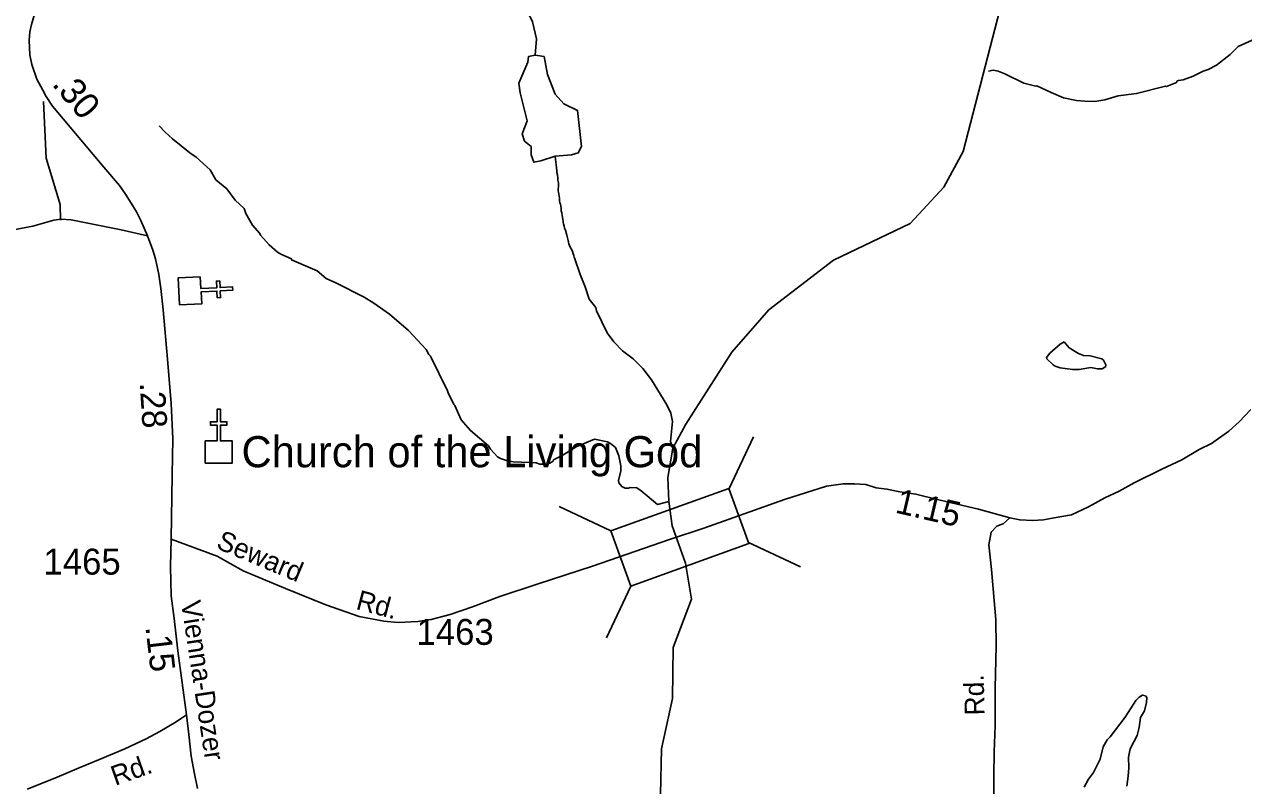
# Model space of a CAD drawing. Extents: x 1547597 to 1699558, y 810033 to 920809.
# Drawn here: x 1581049 to 1586920, y 883710 to 887377 of the extents above; entities that cross this region are included whole.
import ezdxf

# ---------------------------------------------------------------- set-up
doc = ezdxf.new("R2010")
doc.units = 0
for name, color, linetype in [('Exist Cultural Church CELL', 7, 'Continuous'), ('Exist Cultural Church Label', 7, 'Continuous'), ('Exist Hydrographic Creek Single Shore', 7, 'Continuous'), ('Exist Hydrographic Misc Water Feature', 7, 'Continuous'), ('Exist Road Non-System Type 51', 7, 'Continuous'), ('Exist Road Non-System Type 51 Label', 7, 'Continuous'), ('Exist Road Secondary Mileage Hundredths English Label', 7, 'Continuous'), ('Exist Road Secondary Structure Standard Bridge CELL', 7, 'Continuous'), ('Exist Road Secondary Type 51 Attributed', 7, 'Continuous'), ('Exist Road Secondary Type 51 Label', 7, 'Continuous'), ('Exist Road Secondary Type 51 Number Label', 7, 'Continuous')]:
    doc.layers.add(name, color=color, linetype=linetype)

msp = doc.modelspace()

# ---------------------------------------------------------------- linework, layer by layer
at = {"layer": 'Exist Cultural Church CELL'}
for points in [[(1581895.8, 886161), (1581898.8, 886104.1), (1581974.8, 886108), (1581973.2, 886140), (1581989.2, 886140.8), (1581990.8, 886108.8), (1582050.9, 886111.9), (1582051.7, 886095.9), (1581991.6, 886092.8), (1581993.2, 886060.9), (1581977.3, 886060.1), (1581975.7, 886092), (1581899.6, 886088.1), (1581902.4, 886030.6), (1581796.1, 886025.1), (1581789.5, 886155.6)], [(1581919.3, 885370.2), (1581976.2, 885370.3), (1581976.2, 885446.5), (1581944.2, 885446.5), (1581944.2, 885462.4), (1581976.2, 885462.4), (1581976.2, 885522.6), (1581992.3, 885522.6), (1581992.3, 885462.4), (1582024.3, 885462.4), (1582024.3, 885446.5), (1581992.3, 885446.5), (1581992.3, 885370.3), (1582049.9, 885370.2), (1582049.9, 885263.8), (1581919.3, 885263.8)]]:
    msp.add_lwpolyline(points, close=True, dxfattribs=at)
at = {"layer": 'Exist Hydrographic Creek Single Shore'}
msp.add_lwpolyline([(1584106.5, 883450.2), (1584116.3, 883887.3), (1584169.2, 884129.9), (1584173.1, 884375.3), (1584261.4, 884608.9), (1584232.5, 884781.9), (1584168.5, 884960.6), (1584152.5, 885079.2), (1584146.5, 885194.1), (1584171.5, 885334.7), (1584233.5, 885451.7), (1584455.5, 885798.4), (1584633.5, 886001.7), (1584945.6, 886241.5), (1585314.6, 886417.8), (1585475.5, 886591.8), (1585569.5, 886763.9), (1585746.5, 887446.4)], dxfattribs=at)
at = {"layer": 'Exist Hydrographic Misc Water Feature'}
for points in [[(1583508.9, 887227.7), (1583515.4, 887306.4), (1583495.7, 887388.5), (1583449.8, 887483.7), (1583445.1, 887549.7)], [(1585691.3, 887151.1), (1585713.7, 887155.8), (1585737.6, 887151.5), (1585769.5, 887139.1), (1585860.9, 887093.9), (1585919.7, 887079.7), (1585924.8, 887081), (1585992.4, 887048.2), (1586052.1, 887023.4), (1586115.9, 887010.6), (1586155.9, 887006.1), (1586203.9, 887005.5), (1586252, 887012.9), (1586316.2, 887032), (1586404.3, 887042.9), (1586544.4, 887078.2), (1586548.8, 887077), (1586597, 887096.4), (1586599.1, 887102.4), (1586607.1, 887106.3), (1586629.1, 887110.1), (1586677.3, 887127.4), (1586725.6, 887150.8), (1586749.7, 887158.5), (1586790, 887180), (1586854.6, 887231.1), (1586893.2, 887270.3), (1586975.6, 887307.5)], [(1583604, 886741.8), (1583535.1, 886718.8), (1583502.3, 886712.3), (1583489.2, 886748.4), (1583489.2, 886787.8), (1583456.4, 886814), (1583446.5, 886850.1), (1583459.6, 886886.3), (1583469.5, 886912.5), (1583436.7, 887047.1), (1583430.1, 887093.1), (1583472.8, 887194.8), (1583476, 887221.1), (1583508.9, 887227.7)], [(1583508.9, 887227.7), (1583551.5, 887221.1), (1583567.9, 887135.7), (1583604, 887040.5), (1583646.6, 886994.6), (1583712.2, 886961.8), (1583731.9, 886787.8), (1583715.5, 886758.2), (1583682.7, 886748.4), (1583604, 886741.8)], [(1584152.5, 885079.2), (1584096.8, 885064.3), (1584019, 885129.6), (1583997.2, 885143.9), (1583965.3, 885146.3), (1583957.2, 885142.4), (1583941.2, 885142.6), (1583925.3, 885150.8), (1583911.5, 885168.9), (1583909.6, 885179), (1583920.2, 885226.9), (1583920.5, 885250.9), (1583911.1, 885298.9), (1583895.6, 885339.2), (1583871.8, 885357.5), (1583855.9, 885365.7), (1583794.8, 885378.1), (1583705.6, 885342), (1583639.1, 885300.8), (1583596.8, 885279), (1583594.8, 885273.1), (1583578.7, 885263.3), (1583554.6, 885257.6), (1583530.6, 885257.9), (1583512.7, 885264.1), (1583482.7, 885266.5), (1583402.8, 885269.5), (1583370.8, 885276), (1583340.9, 885286.3), (1583327, 885294.5), (1583293.5, 885330.9), (1583283.6, 885347), (1583196.6, 885420.2), (1583151.7, 885471.8), (1583122, 885541.1), (1583116.1, 885545.2), (1583088.7, 885601.6), (1583086.9, 885611.6), (1583004.9, 885778.7), (1582997, 885786.8), (1582983.2, 885811), (1582899, 885901.5), (1582807.3, 885981.1), (1582731.9, 886034.2), (1582684.3, 886062.8), (1582549.1, 886132.5), (1582501.3, 886153.1), (1582457.8, 886189.7), (1582334.4, 886243.3), (1582334.5, 886247.3), (1582282.8, 886270), (1582266.9, 886280.1), (1582227.3, 886314.7), (1582185.9, 886361.2), (1582182, 886369.2), (1582146.5, 886409.7), (1582115.1, 886466.1), (1582107.4, 886490.2), (1582064.3, 886529.8), (1582023.4, 886585.3), (1581971.1, 886628), (1581943.7, 886676.3), (1581876.4, 886737.2), (1581844.7, 886757.6), (1581761.4, 886824.6), (1581725.8, 886857.1), (1581698.3, 886887.5)], [(1583697.4, 886251.4), (1583695.9, 886254.5), (1583694.5, 886263.6), (1583691.6, 886272), (1583688.7, 886282.7), (1583684.3, 886291.1), (1583676.1, 886303.4), (1583670.2, 886319.4), (1583666.7, 886335.5), (1583663.9, 886349.1), (1583661, 886362.1), (1583653.7, 886385), (1583650, 886394.9), (1583647.2, 886404.1), (1583644.3, 886416.3), (1583642.9, 886421.7), (1583643.7, 886428.5), (1583642.3, 886434.6), (1583640.8, 886439.1), (1583638.1, 886456.7), (1583636, 886468.9), (1583633.8, 886478), (1583633.2, 886490.9), (1583629.7, 886510.8), (1583626.8, 886517.7), (1583625.4, 886529), (1583624.8, 886539), (1583623.5, 886548.8), (1583622.1, 886559.5), (1583619.9, 886568.6), (1583619.3, 886574.8), (1583618.7, 886586.2), (1583620.3, 886592.9), (1583620.9, 886613.4), (1583618.1, 886625.6), (1583617.5, 886636.3), (1583615.5, 886652.3), (1583613.3, 886663.8), (1583612.7, 886670.5), (1583604, 886741.8)], [(1584171.5, 885334.7), (1584159.9, 885367.8), (1584169.1, 885463.7), (1584161.6, 885503.8), (1584142.1, 885544), (1584068.7, 885664.2), (1584027.3, 885718.4), (1583980.8, 885766), (1583929.2, 885804.8), (1583887.7, 885847.2), (1583854.3, 885891.7), (1583803.5, 885996.4), (1583799.7, 886012.4), (1583768.3, 886052.8), (1583749, 886113.1), (1583724.5, 886172.2), (1583697.4, 886251.4)], [(1586055.3, 885848.3), (1586079.5, 885819.1), (1586125.1, 885790.6), (1586149, 885782.2), (1586181, 885779.8), (1586236.9, 885765), (1586244.8, 885759), (1586250.6, 885748.9), (1586256.6, 885736.8), (1586256.5, 885728.8), (1586238.3, 885717), (1586216.3, 885717.3), (1586184.4, 885723.7), (1586128.2, 885714.5), (1586096.2, 885714.9), (1586036.3, 885721.7), (1586012.5, 885730), (1586002.5, 885736.1), (1585972.9, 885766.5), (1585970.9, 885772.5), (1585987.1, 885792.3), (1586035.7, 885835.7), (1586055.3, 885848.3)], [(1586358, 883707.5), (1586364.5, 883755.4), (1586367, 883795.4), (1586365.7, 883847.4), (1586370, 883871.4), (1586374.2, 883887.3), (1586406.9, 883950.8), (1586417.4, 883990.7), (1586424, 884038.7), (1586442.3, 884070.4), (1586452.8, 884110.3), (1586453.1, 884134.2), (1586447.3, 884142.3), (1586433.3, 884146.5), (1586417.1, 884136.7), (1586400.9, 884120.9), (1586350, 884039.6), (1586276.9, 883944.6), (1586262.6, 883930.7), (1586244.3, 883897), (1586229.5, 883837.1), (1586196.8, 883773.6), (1586172.4, 883741.9), (1586151.9, 883702.2)]]:
    msp.add_lwpolyline(points, dxfattribs=at)
at = {"layer": 'Exist Road Non-System Type 51'}
for points in [[(1581222.6, 886434.3), (1581221.7, 886508.8), (1581153, 886733), (1581140.5, 887004.4)], [(1585794.2, 884999.8), (1585761.8, 884970.2), (1585751.6, 884968.2), (1585732.2, 884959.3), (1585703.9, 884931), (1585693.1, 884869.7), (1585705.3, 884751.4), (1585726.1, 884508.7), (1585728.1, 884382.5), (1585723.4, 884181.8), (1585722.9, 883997.6), (1585719, 883873.6), (1585716.4, 883758.3), (1585717.1, 883604.9)]]:
    msp.add_lwpolyline(points, dxfattribs=at)
at = {"layer": 'Exist Road Secondary Structure Standard Bridge CELL'}
for p, q in [((1584442, 885140.7), (1584559.4, 885390.5)), ((1583623.2, 885054.2), (1583873, 884936.8)), ((1584535.7, 884881.1), (1584785.5, 884763.8)), ((1583851.5, 884421.4), (1583968.8, 884671.2))]:
    msp.add_line(p, q, dxfattribs=at)
msp.add_lwpolyline([(1583873, 884936.8), (1584441.6, 885141.9), (1584537.4, 884876.3), (1583968.8, 884671.2)], close=True, dxfattribs=at)
at = {"layer": 'Exist Road Secondary Type 51 Attributed'}
for points in [[(1581334.6, 887677.8), (1581293.3, 887658.9), (1581238.5, 887626), (1581196.2, 887582.7), (1581179, 887566), (1581159.9, 887538.4), (1581117.3, 887471.4), (1581093.9, 887414.2), (1581082.9, 887375.8), (1581075, 887340), (1581072, 887298.2), (1581075.2, 887230.2), (1581084.2, 887183.9), (1581109.1, 887112.7), (1581136.7, 887059.2), (1581153.1, 887029.3), (1581183.8, 886982.8), (1581431.2, 886689.6), (1581506.4, 886600.4), (1581535.7, 886559.6), (1581562.9, 886515.6), (1581588.8, 886473.2), (1581609.2, 886432.4), (1581642, 886358.2)], [(1581642, 886358.2), (1581514.6, 886387.1), (1581274.6, 886434.4), (1581223.8, 886438.4), (1581190, 886433.9), (1581089.9, 886404.5), (1580826.3, 886354.5)], [(1581642, 886358.2), (1581667, 886288.8), (1581680.4, 886247.4), (1581695.9, 886171.7), (1581706.2, 886104.8), (1581717.2, 886002.5), (1581737.3, 885764), (1581755.8, 885550.2), (1581762.8, 885380.1), (1581759.5, 885207.6), (1581756.1, 884897.6)], [(1586955.4, 885521.3), (1586898.6, 885462), (1586849.2, 885417.5), (1586765.2, 885358.2), (1586705.9, 885328.5), (1586622, 885279.1), (1586525.6, 885234.6), (1586392.3, 885167.9), (1586320.6, 885128.3), (1586251.5, 885096.2), (1586173.1, 885052.3), (1586091.6, 885015.1), (1586007.2, 885000.4), (1585956.7, 884990.8), (1585904.6, 884987.7), (1585841.5, 884989.9), (1585794.2, 884999.8), (1585642.8, 885041.9), (1585459.1, 885084.6), (1585341.7, 885114.4), (1585263.9, 885125.4), (1585201.9, 885138.5), (1585150, 885145.1), (1585101, 885160.4), (1585046.7, 885162.9), (1584992.3, 885162.9), (1584910.8, 885153), (1584708.3, 885088.8), (1584320.5, 884950.4), (1584154.6, 884896), (1583785.1, 884766.5), (1583523.3, 884682.5), (1583338, 884620.7), (1583207.1, 884571.3), (1583098.5, 884534.2), (1583007.6, 884509.5), (1582943.1, 884501), (1582848, 884495.9), (1582780.1, 884502.7), (1582661.2, 884524.8), (1582500.6, 884581.3), (1582305.5, 884660.1), (1582102.7, 884745), (1581977, 884814.9), (1581756.1, 884897.6)], [(1581756.1, 884897.6), (1581752.5, 884766.2), (1581756.1, 884623.8), (1581769.5, 884515.3), (1581787.6, 884359.1), (1581829.5, 884051.3)], [(1581062.4, 883693.2), (1581194.6, 883746.1), (1581311.7, 883795.3), (1581413.7, 883836.8), (1581532.6, 883887), (1581635.1, 883935.2), (1581701.3, 883971.4), (1581779.2, 884017.8), (1581829.5, 884051.3)], [(1581829.5, 884051.3), (1581841.1, 883955.8), (1581851.4, 883852.6), (1581868.2, 883767.4), (1581882.4, 883696.4)]]:
    msp.add_lwpolyline(points, dxfattribs=at)

# ---------------------------------------------------------------- texts
at = {"layer": 'Exist Cultural Church Label'}
msp.add_text('Church of the Living God', height=150, dxfattribs=at).set_placement((1582094.5, 885243.5))
at = {"layer": 'Exist Road Non-System Type 51 Label'}
msp.add_text('Rd.', height=95, rotation=91.29074, dxfattribs=at).set_placement((1585672.5, 884049.3))
at = {"layer": 'Exist Road Secondary Mileage Hundredths English Label'}
for s, height, rotation, p in [('.30', 125, 310.15778, (1581178, 887086.6)), ('.28', 120, 273.65881, (1581603.9, 885650.4)), ('1.15', 120, 346.91432, (1585237.3, 885025.9)), ('.15', 120, 276.77387, (1581631.2, 884474.1))]:
    msp.add_text(s, height=height, rotation=rotation, dxfattribs=at).set_placement(p)
at = {"layer": 'Exist Road Secondary Type 51 Label'}
for s, rotation, p in [('Seward', 337.28372, (1581967.5, 884855)), ('Rd.', 345.20683, (1582640.7, 884561.3)), ('Vienna-Dozer', 278.68032, (1581802.2, 884594.2)), ('Rd.', 19.5024, (1581485.9, 883708.5))]:
    msp.add_text(s, height=95, rotation=rotation, dxfattribs=at).set_placement(p)
at = {"layer": 'Exist Road Secondary Type 51 Number Label'}
for s, p in [('1465', (1581140.6, 884726.4)), ('1463', (1582936.9, 884388.1))]:
    msp.add_text(s, height=125, dxfattribs=at).set_placement(p)

doc.saveas('drawing.dxf')
